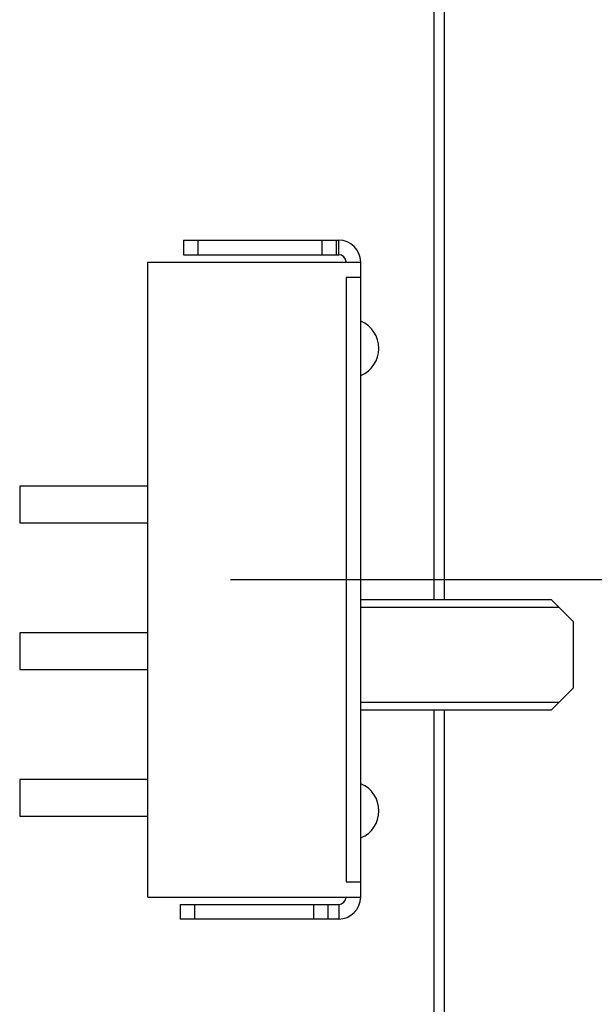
# Model space of a CAD drawing. Header units: millimetres. Extents: x 42 to 554, y 166 to 335.
# Tile 407 of 410: x 511.6 to 519.43, y 265.85 to 279.26. Entities that reach past the tile are written whole.
import ezdxf

# ---------------------------------------------------------------- set-up
doc = ezdxf.new("R2010")
doc.units = ezdxf.units.MM
doc.header["$LTSCALE"] = 30.734
doc.header["$PDMODE"] = 3
doc.header["$PDSIZE"] = 0.3125
doc.layers.get('0').update_dxf_attribs({"linetype": 'CONTINUOUS'})
doc.layers.get('Defpoints').update_dxf_attribs({"linetype": 'CONTINUOUS'})
doc.layers.add('Dim', color=6, linetype='CONTINUOUS', lineweight=13)
doc.styles.get("Standard").update_dxf_attribs({"font": 'txt', "width": 0.8})
doc.dimstyles.new('ISO-25_WS', dxfattribs={"dimscale": 1.8, "dimtxt": 2.5, "dimasz": 1.5, "dimexe": 1.25, "dimexo": 0.625, "dimtad": 1, "dimdsep": 46, "dimtxsty": 'Standard', "dimcen": 2.5, "dimadec": 0, "dimazin": 0, "dimtfac": 1, "dimtmove": 0, "dimatfit": 3, "dimfxl": 1, "dimtolj": 1, "dimtzin": 0, "dimarcsym": 0})

# ---------------------------------------------------------------- blocks, each defined once
blk = doc.blocks.new('*D36')
at = {"layer": 'Defpoints', "color": 0}
for p in [(516.244, 286.723), (513.345, 271.632), (526.989, 271.632)]:
    blk.add_point(p, dxfattribs=at)
at = {"layer": 'Dim', "color": 0, "lineweight": -2}
for p, q in [((517.369, 286.723), (529.239, 286.723)), ((526.989, 284.023), (526.989, 274.332)), ((514.47, 271.632), (529.239, 271.632))]:
    blk.add_line(p, q, dxfattribs=at)
at = {"layer": 'Dim', "color": 0}
for points in [[(527.439, 284.023), (526.539, 284.023), (526.989, 286.723)], [(526.539, 274.332), (527.439, 274.332), (526.989, 271.632)]]:
    blk.add_solid(points, dxfattribs=at)
at = {"layer": 'Dim', "color": 0, "insert": (523.614, 279.178), "char_height": 4.5, "attachment_point": 5, "rotation": 90}
blk.add_mtext('\\A1;15.1', dxfattribs=at)

msp = doc.modelspace()

# ---------------------------------------------------------------- linework, layer by layer
at = {"linetype": 'Continuous'}
for p, q in [((517.384, 287.299), (517.384, 271.357)), ((517.246, 271.357), (517.244, 285.714)), ((513.828, 276.257), (515.945, 276.257)), ((513.828, 276.257), (513.828, 276.057)), ((514.028, 276.057), (514.028, 276.257)), ((515.717, 276.257), (515.717, 276.057)), ((515.917, 276.057), (515.917, 276.257)), ((515.945, 276.057), (515.945, 276.257)), ((513.828, 276.057), (515.945, 276.057)), ((513.345, 275.957), (516.245, 275.957)), ((513.345, 267.308), (513.345, 275.957)), ((516.245, 267.308), (516.245, 275.957)), ((516.245, 275.749), (516.045, 275.749)), ((516.045, 275.749), (516.045, 267.516)), ((513.345, 272.907), (511.596, 272.907)), ((511.596, 272.907), (511.596, 272.407)), ((511.596, 272.407), (513.345, 272.407)), ((518.845, 271.357), (516.245, 271.357)), ((519.145, 271.057), (518.845, 271.357)), ((516.245, 271.257), (518.945, 271.257)), ((519.145, 270.157), (519.145, 271.057)), ((513.345, 270.907), (511.596, 270.907)), ((511.596, 270.907), (511.596, 270.407)), ((511.596, 270.407), (513.345, 270.407)), ((518.845, 269.857), (519.145, 270.157)), ((518.945, 269.957), (516.245, 269.957)), ((516.245, 269.857), (518.845, 269.857)), ((517.253, 190.714), (517.246, 269.857)), ((517.384, 269.857), (517.384, 188.129)), ((513.345, 268.908), (511.596, 268.908)), ((511.596, 268.908), (511.596, 268.408)), ((511.596, 268.408), (513.345, 268.408)), ((516.045, 267.516), (516.245, 267.516)), ((513.345, 267.308), (516.245, 267.308)), ((513.782, 267.208), (515.945, 267.208)), ((513.782, 267.208), (513.782, 267.008)), ((513.982, 267.008), (513.982, 267.208)), ((515.6, 267.208), (515.6, 267.008)), ((515.8, 267.008), (515.8, 267.208)), ((515.945, 267.208), (515.945, 267.008)), ((515.945, 267.008), (513.782, 267.008))]:
    msp.add_line(p, q, dxfattribs=at)
for centre, radius, start, end in [((515.945, 275.957), 0.3, 0, 90), ((515.945, 275.957), 0.1, 0, 90), ((516.093, 274.782), 0.4, 292.9048, 67.0947), ((516.093, 268.482), 0.4, 292.9049, 67.0947), ((515.945, 267.308), 0.3, 270, 0), ((515.945, 267.308), 0.1, 270, 0)]:
    msp.add_arc(centre, radius, start, end, dxfattribs=at)

# ---------------------------------------------------------------- dimensions: what is measured, and where the dimension line sits
at = {"layer": 'Dim'}
dim = msp.add_linear_dim(base=(526.989, 271.632), p1=(516.244, 286.723), p2=(513.345, 271.632), angle=90, dimstyle='ISO-25_WS', override={"dimdec": 1}, dxfattribs=at)
dim.commit()
dim.dimension.update_dxf_attribs({"geometry": '*D36', "text_midpoint": (523.614, 279.178)})

doc.saveas('drawing.dxf')
